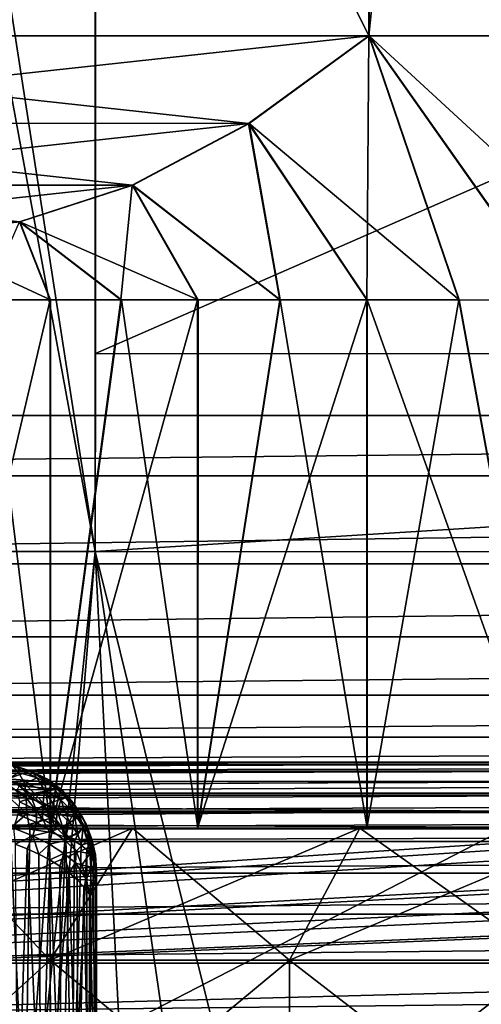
# Model space of a CAD drawing. Header units: metres. Extents: x -205 to 205, y -104 to 104.
# Tile 451 of 656: x -143.58 to -140.08, y 43.71 to 51.17. Entities that reach past the tile are written whole.
import ezdxf

# ---------------------------------------------------------------- set-up
doc = ezdxf.new("R2010")
doc.units = ezdxf.units.M
doc.layers.add('solid_01_2-CONSUMER_EHM_BOX_SW0001', color=7, linetype='CONTINUOUS')

msp = doc.modelspace()

# ---------------------------------------------------------------- linework, layer by layer
at = {"layer": 'solid_01_2-CONSUMER_EHM_BOX_SW0001'}
for points in [[(-200.010849, -74.958488), (-200.010773, 75.041512), (-0.010778, 75.04142)], [(-0.010849, -74.95858), (-200.010849, -74.958488), (-0.010778, 75.04142)], [(-147.914444, 51.048855, 22.799168), (-147.912445, 65.049019, 22.799196), (-140.934067, 51.047859, 10.704739)], [(-147.91394, 51.048855, 26.20577), (-140.928024, 65.048019, 38.29818), (-147.911942, 65.049019, 26.205744)], [(-147.91394, 51.048855, 26.20577), (-140.930038, 51.047859, 38.298161), (-140.928024, 65.048019, 38.29818)], [(-140.934067, 51.047859, 10.704739), (-147.912445, 65.049019, 22.799196), (-140.932053, 65.048019, 10.704722)], [(-140.934067, 51.047859, 10.704739), (-140.932053, 65.048019, 10.704722), (-139.499893, 65.047821, 9.778799)], [(-139.501877, 51.047653, 9.778799), (-140.934067, 51.047859, 10.704739), (-139.499893, 65.047821, 9.778799)], [(-140.930038, 51.047859, 38.298161), (-139.497589, 51.047653, 39.223682), (-140.928024, 65.048019, 38.29818)], [(-139.497589, 51.047653, 39.223682), (-139.49559, 65.047813, 39.223682), (-140.928024, 65.048019, 38.29818)], [(-91.959076, 42.820488, 75), (-76.402473, 63.637558, 75), (-185.602478, 63.645401, 75)], [(-92.726151, 42.986298, 75), (-91.959076, 42.820488, 75), (-185.602478, 63.645401, 75)], [(-93.500885, 43.041248, 75), (-92.726151, 42.986298, 75), (-185.602478, 63.645401, 75)], [(-168.500885, 43.051987, 75), (-93.500885, 43.041248, 75), (-185.602478, 63.645401, 75)], [(-143.002792, 59.142342, 67.982758), (-143.003662, 47.142342, 63.099998), (-144.50296, 56.79245, 67.02655)], [(-143.003662, 47.142342, 69.5), (-143.003662, 47.142342, 63.099998), (-143.002792, 59.142342, 67.982758)], [(-143.003662, 47.142342, 69.5), (-143.002792, 59.142342, 67.982758), (-143.003555, 48.642342, 69.5)], [(-119.0028, 59.140617, 72), (-143.003555, 48.642342, 72), (-143.002792, 59.142342, 72)], [(-143.002792, 59.142342, 67.982758), (-143.002792, 59.142342, 72), (-143.003555, 48.642342, 72)], [(-143.003555, 48.642342, 69.5), (-143.002792, 59.142342, 67.982758), (-143.003555, 48.642342, 72)], [(-119.0028, 59.140617, 72), (-119.003548, 48.640617, 72), (-143.003555, 48.642342, 72)], [(-148.891342, 56.041489, 1.5), (-112.794594, 48.173843, 1.5), (-133.405136, 57.958969, 1.5)], [(-144.503067, 55.29245, 66.416206), (-144.50296, 56.79245, 67.02655), (-143.003662, 47.142342, 63.099998)], [(-148.891342, 56.041489, 1.5), (-148.911224, 55.517876, 1.5), (-112.794594, 48.173843, 1.5)], [(-148.911224, 55.517876, 1.5), (-148.968536, 55.000568, 1.5), (-112.794594, 48.173843, 1.5)], [(-144.503067, 55.29245, 66.416206), (-143.003662, 47.142342, 63.099998), (-144.503662, 47.142452, 63.099998)], [(-148.968536, 55.000568, 1.5), (-149.063477, 54.488506, 1.5), (-112.794594, 48.173843, 1.5)], [(-149.063477, 54.488506, 1.5), (-149.195862, 53.982655, 1.5), (-112.794594, 48.173843, 1.5)], [(-149.195862, 53.982655, 1.5), (-149.22699, 48.173862, 1.5), (-112.794594, 48.173843, 1.5)], [(-141.843353, 50.385525, 12.28002), (-147.914444, 51.048855, 22.799168), (-140.934067, 51.047859, 10.704739)], [(-147.005356, 50.386261, 21.223886), (-147.914444, 51.048855, 22.799168), (-141.843353, 50.385525, 12.28002)], [(-147.004395, 50.386261, 27.780788), (-140.930038, 51.047859, 38.298161), (-147.91394, 51.048855, 26.20577)], [(-141.839783, 50.385521, 36.723148), (-140.930038, 51.047859, 38.298161), (-147.004395, 50.386261, 27.780788)], [(-140.948593, 49.048046, 13.273606), (-141.843353, 50.385525, 12.28002), (-140.934067, 51.047859, 10.704739)], [(-141.839783, 50.385521, 36.723148), (-140.249084, 49.047947, 36.309345), (-140.930038, 51.047859, 38.298161)], [(-140.252533, 49.047947, 12.693356), (-140.948593, 49.048046, 13.273606), (-140.934067, 51.047859, 10.704739)], [(-139.522751, 49.047844, 12.156218), (-140.934067, 51.047859, 10.704739), (-139.501877, 51.047653, 9.778799)], [(-139.522751, 49.047844, 12.156218), (-140.252533, 49.047947, 12.693356), (-140.934067, 51.047859, 10.704739)], [(-138.758163, 49.047733, 37.338108), (-139.497589, 51.047653, 39.223682), (-140.930038, 51.047859, 38.298161)], [(-139.51915, 49.047844, 36.846272), (-138.758163, 49.047733, 37.338108), (-140.930038, 51.047859, 38.298161)], [(-140.249084, 49.047947, 36.309345), (-139.51915, 49.047844, 36.846272), (-140.930038, 51.047859, 38.298161)], [(-147.005356, 50.386261, 21.223886), (-141.843353, 50.385525, 12.28002), (-142.724045, 49.916538, 13.805831)], [(-147.005356, 50.386261, 21.223886), (-142.724045, 49.916538, 13.805831), (-146.124786, 49.917023, 19.698076)], [(-141.839783, 50.385521, 36.723148), (-147.004395, 50.386261, 27.780788), (-146.123383, 49.917023, 29.306341)], [(-141.839783, 50.385521, 36.723148), (-146.123383, 49.917023, 29.306341), (-142.720917, 49.916534, 35.197594)], [(-141.608337, 49.048141, 13.894835), (-142.724045, 49.916538, 13.805831), (-141.843353, 50.385525, 12.28002)], [(-141.839783, 50.385521, 36.723148), (-142.720917, 49.916534, 35.197594), (-141.60524, 49.048141, 35.108265)], [(-140.948593, 49.048046, 13.273606), (-141.608337, 49.048141, 13.894835), (-141.843353, 50.385525, 12.28002)], [(-141.839783, 50.385521, 36.723148), (-140.945313, 49.048046, 35.729298), (-140.249084, 49.047947, 36.309345)], [(-141.839783, 50.385521, 36.723148), (-141.60524, 49.048141, 35.108265), (-140.945313, 49.048046, 35.729298)], [(-146.124786, 49.917023, 19.698076), (-142.724045, 49.916538, 13.805831), (-143.577332, 49.640446, 15.284208)], [(-142.720917, 49.916534, 35.197594), (-146.123383, 49.917023, 29.306341), (-145.269745, 49.640686, 30.78447)], [(-142.720917, 49.916534, 35.197594), (-145.269745, 49.640686, 30.78447), (-143.574646, 49.640446, 33.719463)], [(-142.809357, 49.048313, 15.250918), (-143.577332, 49.640446, 15.284208), (-142.724045, 49.916538, 13.805831)], [(-142.720917, 49.916534, 35.197594), (-143.574646, 49.640446, 33.719463), (-142.22644, 49.048229, 34.448536)], [(-142.22934, 49.048229, 14.554745), (-142.809357, 49.048313, 15.250918), (-142.724045, 49.916538, 13.805831)], [(-141.608337, 49.048141, 13.894835), (-142.22934, 49.048229, 14.554745), (-142.724045, 49.916538, 13.805831)], [(-142.720917, 49.916534, 35.197594), (-142.22644, 49.048229, 34.448536), (-141.60524, 49.048141, 35.108265)], [(-143.574646, 49.640446, 33.719463), (-145.269745, 49.640686, 30.78447), (-144.422211, 49.548206, 32.251968)], [(-143.574646, 49.640446, 33.719463), (-144.422211, 49.548206, 32.251968), (-143.343765, 49.048389, 33.022778)], [(-143.346252, 49.048389, 15.980827), (-143.838104, 49.048458, 16.741808), (-143.577332, 49.640446, 15.284208)], [(-142.809357, 49.048313, 15.250918), (-143.346252, 49.048389, 15.980827), (-143.577332, 49.640446, 15.284208)], [(-143.574646, 49.640446, 33.719463), (-142.806656, 49.048313, 33.752529), (-142.22644, 49.048229, 34.448536)], [(-143.574646, 49.640446, 33.719463), (-143.343765, 49.048389, 33.022778), (-142.806656, 49.048313, 33.752529)], [(-144.422211, 49.548206, 32.251968), (-143.835831, 49.048458, 32.26194), (-143.343765, 49.048389, 33.022778)], [(-143.346252, 49.048389, 15.980827), (-144.283615, 45.048519, 17.530996), (-143.838104, 49.048458, 16.741808)], [(-143.346252, 49.048389, 15.980827), (-143.345764, 45.048386, 15.981392), (-144.283615, 45.048519, 17.530996)], [(-143.835831, 49.048458, 32.26194), (-144.281586, 45.048519, 31.472883), (-143.343277, 45.048382, 33.022213)], [(-143.835831, 49.048458, 32.26194), (-143.343277, 45.048382, 33.022213), (-143.343765, 49.048389, 33.022778)], [(-142.809357, 49.048313, 15.250918), (-143.345764, 45.048386, 15.981392), (-143.346252, 49.048389, 15.980827)], [(-142.22934, 49.048229, 14.554745), (-143.345764, 45.048386, 15.981392), (-142.809357, 49.048313, 15.250918)], [(-142.22934, 49.048229, 14.554745), (-142.229843, 45.048225, 14.554663), (-143.345764, 45.048386, 15.981392)], [(-143.343765, 49.048389, 33.022778), (-143.343277, 45.048382, 33.022213), (-142.806656, 49.048313, 33.752529)], [(-142.806656, 49.048313, 33.752529), (-143.343277, 45.048382, 33.022213), (-142.226944, 45.048225, 34.448616)], [(-142.806656, 49.048313, 33.752529), (-142.226944, 45.048225, 34.448616), (-142.22644, 49.048229, 34.448536)], [(-141.608337, 49.048141, 13.894835), (-142.229843, 45.048225, 14.554663), (-142.22934, 49.048229, 14.554745)], [(-140.948593, 49.048046, 13.273606), (-142.229843, 45.048225, 14.554663), (-141.608337, 49.048141, 13.894835)], [(-140.948593, 49.048046, 13.273606), (-140.948395, 45.048042, 13.274529), (-142.229843, 45.048225, 14.554663)], [(-142.22644, 49.048229, 34.448536), (-142.226944, 45.048225, 34.448616), (-141.60524, 49.048141, 35.108265)], [(-141.60524, 49.048141, 35.108265), (-142.226944, 45.048225, 34.448616), (-140.945114, 45.048038, 35.728374)], [(-141.60524, 49.048141, 35.108265), (-140.945114, 45.048038, 35.728374), (-140.945313, 49.048046, 35.729298)], [(-140.252533, 49.047947, 12.693356), (-140.948395, 45.048042, 13.274529), (-140.948593, 49.048046, 13.273606)], [(-140.252533, 49.047947, 12.693356), (-139.523468, 45.047836, 12.156316), (-140.948395, 45.048042, 13.274529)], [(-140.945313, 49.048046, 35.729298), (-140.945114, 45.048038, 35.728374), (-139.519867, 45.047836, 36.846172)], [(-140.945313, 49.048046, 35.729298), (-139.519867, 45.047836, 36.846172), (-140.249084, 49.047947, 36.309345)], [(-139.522751, 49.047844, 12.156218), (-139.523468, 45.047836, 12.156316), (-140.252533, 49.047947, 12.693356)], [(-140.249084, 49.047947, 36.309345), (-139.519867, 45.047836, 36.846172), (-139.51915, 49.047844, 36.846272)], [(-143.003662, 47.142342, 69.5), (-143.003555, 48.642342, 69.5), (-119.003548, 48.640617, 69.5)], [(-143.003662, 47.142342, 69.5), (-119.003548, 48.640617, 69.5), (-119.003662, 47.140617, 69.5)], [(-143.003555, 48.642342, 69.5), (-143.003555, 48.642342, 72), (-119.003548, 48.640617, 72)], [(-119.003548, 48.640617, 69.5), (-143.003555, 48.642342, 69.5), (-119.003548, 48.640617, 72)], [(-149.22699, 48.173862, 1.571667), (-155.373291, 47.716602, 1.571667), (-112.794594, 48.173843, 1.571667)], [(-112.794594, 48.173843, 1.571667), (-155.373291, 47.716602, 1.571667), (-106.648285, 47.716579, 1.571667)], [(-112.794594, 48.173843, 1.571667), (-112.794594, 48.173843, 1.5), (-149.22699, 48.173862, 1.5)], [(-149.22699, 48.173862, 1.571667), (-112.794594, 48.173843, 1.571667), (-149.22699, 48.173862, 1.5)], [(-106.648285, 47.716579, 1.571667), (-155.373291, 47.716602, 1.571667), (-154.474762, 47.049023, 1.571667)], [(-106.648285, 47.716579, 1.571667), (-154.474762, 47.049023, 1.571667), (-107.546822, 47.049, 1.571667)], [(-144.503662, 47.142452, 63.099998), (-143.483047, 42.548405, 63.099998), (-156.500961, 42.550266, 63.099998)], [(-144.503662, 47.142452, 63.099998), (-143.003662, 47.142342, 63.099998), (-143.483047, 42.548405, 63.099998)], [(-143.003662, 47.142342, 63.099998), (-143.483231, 41.246407, 63.099998), (-143.483047, 42.548405, 63.099998)], [(-142.708282, 41.246296, 63.099998), (-143.483231, 41.246407, 63.099998), (-143.003662, 47.142342, 63.099998)], [(-141.686264, 41.846184, 63.099998), (-143.003662, 47.142342, 63.099998), (-119.003662, 47.140617, 63.099998)], [(-119.003662, 47.140617, 69.5), (-119.003662, 47.140617, 63.099998), (-143.003662, 47.142342, 63.099998)], [(-142.193924, 41.54858, 63.099998), (-142.708282, 41.246296, 63.099998), (-143.003662, 47.142342, 63.099998)], [(-141.686264, 41.846184, 63.099998), (-142.193924, 41.54858, 63.099998), (-143.003662, 47.142342, 63.099998)], [(-143.003662, 47.142342, 69.5), (-119.003662, 47.140617, 69.5), (-143.003662, 47.142342, 63.099998)], [(-120.315842, 41.843124, 63.099998), (-141.686264, 41.846184, 63.099998), (-119.003662, 47.140617, 63.099998)], [(-107.546822, 47.049, 1.571667), (-154.474762, 47.049023, 1.571667), (-153.518387, 46.496609, 1.571667)], [(-107.546822, 47.049, 1.571667), (-153.518387, 46.496609, 1.571667), (-108.503197, 46.496586, 1.571667)], [(-108.503197, 46.496586, 1.571667), (-153.518387, 46.496609, 1.571667), (-152.497147, 46.056797, 1.571667)], [(-108.503197, 46.496586, 1.571667), (-152.497147, 46.056797, 1.571667), (-109.524437, 46.056778, 1.571667)], [(-109.524437, 46.056778, 1.571667), (-152.497147, 46.056797, 1.571667), (-151.432129, 45.73727, 1.571667)], [(-109.524437, 46.056778, 1.571667), (-151.432129, 45.73727, 1.571667), (-110.589455, 45.737251, 1.571667)], [(-110.589455, 45.737251, 1.571667), (-151.432129, 45.73727, 1.571667), (-150.344421, 45.545696, 1.571667)], [(-110.589455, 45.737251, 1.571667), (-150.344421, 45.545696, 1.571667), (-111.67717, 45.545681, 1.571667)], [(-168.500549, 45.405724, 46.146633), (-168.500534, 45.485195, 46.25034), (-138.215973, 45.480637, 46.249954)], [(-168.500549, 45.405724, 46.146633), (-138.215973, 45.480637, 46.249954), (-138.215988, 45.401176, 46.14642)], [(-168.500534, 45.535084, 46.371098), (-168.500519, 45.551987, 46.5), (-138.215958, 45.530617, 46.370613)], [(-168.500534, 45.485195, 46.25034), (-168.500534, 45.535084, 46.371098), (-138.215958, 45.530617, 46.370613)], [(-168.500534, 45.485195, 46.25034), (-138.215958, 45.530617, 46.370613), (-138.215973, 45.480637, 46.249954)], [(-168.500519, 45.551987, 46.5), (-138.215958, 45.547649, 46.5), (-138.215958, 45.530617, 46.370613)], [(-138.558212, 45.547699, 46.681751), (-138.215958, 45.547649, 46.5), (-168.500519, 45.551987, 46.5)], [(-147.957275, 45.549046, 47.5), (-139.892242, 45.54789, 47.5), (-168.500519, 45.551987, 46.5)], [(-139.069595, 45.547771, 46.97401), (-168.500519, 45.551987, 46.5), (-139.892242, 45.54789, 47.5)], [(-138.558212, 45.547699, 46.681751), (-168.500519, 45.551987, 46.5), (-139.069595, 45.547771, 46.97401)], [(-156.022324, 45.533173, 47.629364), (-156.022339, 45.483204, 47.750015), (-139.892242, 45.530865, 47.629364)], [(-156.022339, 45.483204, 47.750015), (-139.892242, 45.480885, 47.750031), (-139.892242, 45.530865, 47.629364)], [(-156.022339, 45.483204, 47.750015), (-156.022339, 45.403553, 47.853752), (-139.892242, 45.480885, 47.750031)], [(-156.022339, 45.403553, 47.853752), (-139.892258, 45.401432, 47.853565), (-139.892242, 45.480885, 47.750031)], [(-156.022324, 45.533173, 47.629364), (-139.892242, 45.54789, 47.5), (-147.957275, 45.549046, 47.5)], [(-156.022324, 45.533173, 47.629364), (-139.892242, 45.530865, 47.629364), (-139.892242, 45.54789, 47.5)], [(-111.67717, 45.545681, 1.571667), (-150.344421, 45.545696, 1.571667), (-149.22699, 45.479523, 1.571667)], [(-111.67717, 45.545681, 1.571667), (-149.22699, 45.479523, 1.571667), (-112.794601, 45.479507, 1.571667)], [(-112.794601, 45.479507, 1.571667), (-149.22699, 45.479523, 1.571667), (-149.22699, 45.313629, 1.656828)], [(-112.794601, 45.31361, 1.656828), (-112.794601, 45.479507, 1.571667), (-149.22699, 45.313629, 1.656828)], [(-143.497528, 45.481972, 55.687531), (-143.655182, 45.532009, 55.601807), (-143.844772, 45.498905, 56.545731)], [(-143.666763, 45.422306, 56.563431), (-143.497528, 45.481972, 55.687531), (-143.844772, 45.498905, 56.545731)], [(-143.666763, 45.422306, 56.563431), (-143.353714, 45.397842, 55.785149), (-143.497528, 45.481972, 55.687531)], [(-143.489243, 45.481182, 55.553043), (-143.655182, 45.532009, 55.601807), (-143.497528, 45.481972, 55.687531)], [(-143.62886, 45.520191, 55.479721), (-143.655182, 45.532009, 55.601807), (-143.489243, 45.481182, 55.553043)], [(-143.62886, 45.520191, 55.479721), (-143.444611, 45.430622, 55.440567), (-143.584778, 45.47102, 55.36565)], [(-143.62886, 45.520191, 55.479721), (-143.489243, 45.481182, 55.553043), (-143.444611, 45.430622, 55.440567)], [(-143.364792, 45.419113, 55.632347), (-143.497528, 45.481972, 55.687531), (-143.353714, 45.397842, 55.785149)], [(-143.489243, 45.481182, 55.553043), (-143.497528, 45.481972, 55.687531), (-143.364792, 45.419113, 55.632347)], [(-143.489243, 45.481182, 55.553043), (-143.321655, 45.366772, 55.52124), (-143.444611, 45.430622, 55.440567)], [(-143.489243, 45.481182, 55.553043), (-143.364792, 45.419113, 55.632347), (-143.321655, 45.366772, 55.52124)], [(-168.500565, 45.302097, 46.067051), (-168.500549, 45.405724, 46.146633), (-138.215988, 45.401176, 46.14642)], [(-143.584778, 45.47102, 55.36565), (-143.536224, 45.38559, 55.269169), (-143.699646, 45.401764, 55.198322)], [(-143.666763, 45.422306, 56.563431), (-143.579468, 45.37019, 56.564522), (-143.353714, 45.397842, 55.785149)], [(-143.584778, 45.47102, 55.36565), (-143.444611, 45.430622, 55.440567), (-143.536224, 45.38559, 55.269169)], [(-143.444611, 45.430622, 55.440567), (-143.389221, 45.337162, 55.352211), (-143.536224, 45.38559, 55.269169)], [(-143.444611, 45.430622, 55.440567), (-143.321655, 45.366772, 55.52124), (-143.389221, 45.337162, 55.352211)], [(-143.364792, 45.419113, 55.632347), (-143.353714, 45.397842, 55.785149), (-143.258163, 45.337769, 55.714333)], [(-143.364792, 45.419113, 55.632347), (-143.218521, 45.284073, 55.603836), (-143.321655, 45.366772, 55.52124)], [(-143.364792, 45.419113, 55.632347), (-143.258163, 45.337769, 55.714333), (-143.218521, 45.284073, 55.603836)], [(-168.500565, 45.302097, 46.067051), (-138.215988, 45.401176, 46.14642), (-138.216003, 45.297653, 46.06699)], [(-156.022339, 45.403553, 47.853752), (-156.022354, 45.294418, 47.936298), (-139.892258, 45.401432, 47.853565)], [(-156.022354, 45.294418, 47.936298), (-139.892273, 45.297905, 47.933002), (-139.892258, 45.401432, 47.853565)], [(-143.699646, 45.401764, 55.198322), (-143.528168, 45.279408, 55.182568), (-143.672592, 45.298462, 55.123875)], [(-143.699646, 45.401764, 55.198322), (-143.536224, 45.38559, 55.269169), (-143.528168, 45.279408, 55.182568)], [(-143.597763, 45.334381, 56.692596), (-143.48761, 45.279144, 56.626411), (-143.579468, 45.37019, 56.564522)], [(-143.578735, 45.248821, 56.78252), (-143.48761, 45.279144, 56.626411), (-143.597763, 45.334381, 56.692596)], [(-143.579468, 45.37019, 56.564522), (-143.288818, 45.343121, 55.837555), (-143.353714, 45.397842, 55.785149)], [(-143.579468, 45.37019, 56.564522), (-143.493088, 45.30751, 56.560303), (-143.288818, 45.343121, 55.837555)], [(-143.48761, 45.279144, 56.626411), (-143.493088, 45.30751, 56.560303), (-143.579468, 45.37019, 56.564522)], [(-143.536224, 45.38559, 55.269169), (-143.398682, 45.239307, 55.255634), (-143.528168, 45.279408, 55.182568)], [(-143.536224, 45.38559, 55.269169), (-143.389221, 45.337162, 55.352211), (-143.398682, 45.239307, 55.255634)], [(-143.493088, 45.30751, 56.560303), (-143.229645, 45.280182, 55.891842), (-143.288818, 45.343121, 55.837555)], [(-143.389221, 45.337162, 55.352211), (-143.288757, 45.176365, 55.334774), (-143.398682, 45.239307, 55.255634)], [(-143.321655, 45.366772, 55.52124), (-143.265305, 45.261845, 55.441223), (-143.389221, 45.337162, 55.352211)], [(-143.389221, 45.337162, 55.352211), (-143.265305, 45.261845, 55.441223), (-143.288757, 45.176365, 55.334774)], [(-143.258163, 45.337769, 55.714333), (-143.353714, 45.397842, 55.785149), (-143.288818, 45.343121, 55.837555)], [(-143.321655, 45.366772, 55.52124), (-143.218521, 45.284073, 55.603836), (-143.265305, 45.261845, 55.441223)], [(-143.170425, 45.241055, 55.796467), (-143.288818, 45.343121, 55.837555), (-143.229645, 45.280182, 55.891842)], [(-143.258163, 45.337769, 55.714333), (-143.288818, 45.343121, 55.837555), (-143.170425, 45.241055, 55.796467)], [(-143.258163, 45.337769, 55.714333), (-143.135818, 45.187088, 55.685577), (-143.218521, 45.284073, 55.603836)], [(-143.258163, 45.337769, 55.714333), (-143.170425, 45.241055, 55.796467), (-143.135818, 45.187088, 55.685577)], [(-168.50058, 45.181396, 46.017036), (-168.500565, 45.302097, 46.067051), (-138.216003, 45.297653, 46.06699)], [(-168.50058, 45.181396, 46.017036), (-138.216003, 45.297653, 46.06699), (-138.216019, 45.176987, 46.017017)], [(-156.022354, 45.294418, 47.936298), (-156.022385, 45.171856, 47.984974), (-139.892288, 45.177254, 47.982975)], [(-156.022354, 45.294418, 47.936298), (-139.892288, 45.177254, 47.982975), (-139.892273, 45.297905, 47.933002)], [(-112.794601, 45.31361, 1.656828), (-149.22699, 45.313629, 1.656828), (-149.22699, 45.166294, 1.771438)], [(-112.794601, 45.166275, 1.771438), (-112.794601, 45.31361, 1.656828), (-149.22699, 45.166294, 1.771438)], [(-143.672592, 45.298462, 55.123875), (-143.522293, 45.157406, 55.132813), (-143.655914, 45.177795, 55.076763)], [(-143.672592, 45.298462, 55.123875), (-143.528168, 45.279408, 55.182568), (-143.522293, 45.157406, 55.132813)], [(-143.578735, 45.248821, 56.78252), (-143.450668, 45.188404, 56.705757), (-143.48761, 45.279144, 56.626411)], [(-143.528168, 45.279408, 55.182568), (-143.403564, 45.118958, 55.202415), (-143.522293, 45.157406, 55.132813)], [(-143.528168, 45.279408, 55.182568), (-143.398682, 45.239307, 55.255634), (-143.403564, 45.118958, 55.202415)], [(-143.493088, 45.30751, 56.560303), (-143.394958, 45.220119, 56.547993), (-143.229645, 45.280182, 55.891842)], [(-143.48761, 45.279144, 56.626411), (-143.394958, 45.220119, 56.547993), (-143.493088, 45.30751, 56.560303)], [(-143.450668, 45.188404, 56.705757), (-143.394958, 45.220119, 56.547993), (-143.48761, 45.279144, 56.626411)], [(-143.394958, 45.220119, 56.547993), (-143.176941, 45.209316, 55.947529), (-143.229645, 45.280182, 55.891842)], [(-143.265305, 45.261845, 55.441223), (-143.200943, 45.096088, 55.41547), (-143.288757, 45.176365, 55.334774)], [(-143.218521, 45.284073, 55.603836), (-143.167114, 45.166447, 55.530987), (-143.265305, 45.261845, 55.441223)], [(-143.265305, 45.261845, 55.441223), (-143.167114, 45.166447, 55.530987), (-143.200943, 45.096088, 55.41547)], [(-143.170425, 45.241055, 55.796467), (-143.229645, 45.280182, 55.891842), (-143.176941, 45.209316, 55.947529)], [(-143.218521, 45.284073, 55.603836), (-143.135818, 45.187088, 55.685577), (-143.167114, 45.166447, 55.530987)], [(-168.50058, 45.181396, 46.017036), (-138.216034, 45.047649, 46), (-168.500595, 45.051987, 46)], [(-168.50058, 45.181396, 46.017036), (-138.216019, 45.176987, 46.017017), (-138.216034, 45.047649, 46)], [(-143.589386, 45.151096, 56.860191), (-143.450668, 45.188404, 56.705757), (-143.578735, 45.248821, 56.78252)], [(-143.589386, 45.151096, 56.860191), (-143.449677, 45.090599, 56.782063), (-143.450668, 45.188404, 56.705757)], [(-143.450668, 45.188404, 56.705757), (-143.343277, 45.123486, 56.613899), (-143.394958, 45.220119, 56.547993)], [(-143.449677, 45.090599, 56.782063), (-143.343277, 45.123486, 56.613899), (-143.450668, 45.188404, 56.705757)], [(-143.398682, 45.239307, 55.255634), (-143.304749, 45.058788, 55.2784), (-143.403564, 45.118958, 55.202415)], [(-143.398682, 45.239307, 55.255634), (-143.288757, 45.176365, 55.334774), (-143.304749, 45.058788, 55.2784)], [(-143.394958, 45.220119, 56.547993), (-143.335037, 45.156223, 56.535465), (-143.176941, 45.209316, 55.947529)], [(-143.343277, 45.123486, 56.613899), (-143.335037, 45.156223, 56.535465), (-143.394958, 45.220119, 56.547993)], [(-143.335037, 45.156223, 56.535465), (-143.13147, 45.130894, 56.004135), (-143.176941, 45.209316, 55.947529)], [(-143.170425, 45.241055, 55.796467), (-143.176941, 45.209316, 55.947529), (-143.101669, 45.132507, 55.876957)], [(-143.101669, 45.132507, 55.876957), (-143.176941, 45.209316, 55.947529), (-143.13147, 45.130894, 56.004135)], [(-143.170425, 45.241055, 55.796467), (-143.073044, 45.0798, 55.764675), (-143.135818, 45.187088, 55.685577)], [(-143.170425, 45.241055, 55.796467), (-143.101669, 45.132507, 55.876957), (-143.073044, 45.0798, 55.764675)], [(-143.135818, 45.187088, 55.685577), (-143.094406, 45.057304, 55.618084), (-143.167114, 45.166447, 55.530987)], [(-143.135818, 45.187088, 55.685577), (-143.073044, 45.0798, 55.764675), (-143.094406, 45.057304, 55.618084)], [(-139.892288, 45.177254, 47.982975), (-156.0224, 45.050198, 48), (-139.892303, 45.04789, 48)], [(-156.022385, 45.171856, 47.984974), (-156.0224, 45.050198, 48), (-139.892288, 45.177254, 47.982975)], [(-112.794601, 45.166275, 1.771438), (-149.22699, 45.166294, 1.771438), (-149.22699, 45.042824, 1.911433)], [(-112.794601, 45.042809, 1.911433), (-112.794601, 45.166275, 1.771438), (-149.22699, 45.042824, 1.911433)], [(-143.655914, 45.177795, 55.076763), (-143.522293, 45.157406, 55.132813), (-143.648987, 45.048428, 55.061176)], [(-143.522293, 45.157406, 55.132813), (-143.498306, 45.041496, 55.131153), (-143.648987, 45.048428, 55.061176)], [(-143.622818, 45.047829, 56.916115), (-143.449677, 45.090599, 56.782063), (-143.589386, 45.151096, 56.860191)], [(-143.522293, 45.157406, 55.132813), (-143.403564, 45.118958, 55.202415), (-143.498306, 45.041496, 55.131153)], [(-143.403564, 45.118958, 55.202415), (-143.35054, 45.018471, 55.234001), (-143.498306, 45.041496, 55.131153)], [(-143.449677, 45.090599, 56.782063), (-143.330566, 45.024689, 56.686443), (-143.343277, 45.123486, 56.613899)], [(-143.403564, 45.118958, 55.202415), (-143.304749, 45.058788, 55.2784), (-143.35054, 45.018471, 55.234001)], [(-143.343277, 45.123486, 56.613899), (-143.256119, 45.05587, 56.511059), (-143.335037, 45.156223, 56.535465)], [(-143.330566, 45.024689, 56.686443), (-143.256119, 45.05587, 56.511059), (-143.343277, 45.123486, 56.613899)], [(-143.335037, 45.156223, 56.535465), (-143.256119, 45.05587, 56.511059), (-143.13147, 45.130894, 56.004135)], [(-143.288757, 45.176365, 55.334774), (-143.227829, 44.981583, 55.356651), (-143.304749, 45.058788, 55.2784)], [(-143.288757, 45.176365, 55.334774), (-143.200943, 45.096088, 55.41547), (-143.227829, 44.981583, 55.356651)], [(-143.256119, 45.05587, 56.511059), (-143.094009, 45.045517, 56.061054), (-143.13147, 45.130894, 56.004135)], [(-143.167114, 45.166447, 55.530987), (-143.135315, 45.003807, 55.494549), (-143.200943, 45.096088, 55.41547)], [(-143.167114, 45.166447, 55.530987), (-143.094406, 45.057304, 55.618084), (-143.135315, 45.003807, 55.494549)], [(-143.101669, 45.132507, 55.876957), (-143.13147, 45.130894, 56.004135), (-143.051559, 45.015221, 55.954548)], [(-143.051559, 45.015221, 55.954548), (-143.13147, 45.130894, 56.004135), (-143.094009, 45.045517, 56.061054)], [(-143.101669, 45.132507, 55.876957), (-143.02919, 44.965496, 55.840034), (-143.073044, 45.0798, 55.764675)], [(-143.101669, 45.132507, 55.876957), (-143.051559, 45.015221, 55.954548), (-143.02919, 44.965496, 55.840034)], [(-168.500885, 43.051987, 46), (-168.500595, 45.051987, 46), (-138.216034, 45.047649, 46)], [(-168.500885, 43.051987, 46), (-138.216034, 45.047649, 46), (-137.610992, 45.033165, 46)], [(-168.500885, 43.051987, 46), (-128.324265, 44.714428, 46), (-93.500595, 45.041248, 46)], [(-93.500885, 43.041248, 46), (-168.500885, 43.051987, 46), (-93.500595, 45.041248, 46)], [(-168.500885, 43.051987, 46), (-137.610992, 45.033165, 46), (-136.937759, 44.987762, 46)], [(-139.892303, 45.04789, 48), (-156.0224, 45.050198, 48), (-144.739212, 42.548584, 48)], [(-112.794601, 45.042809, 1.911433), (-149.22699, 45.042824, 1.911433), (-149.22699, 44.947765, 2.071429)], [(-112.794601, 44.94775, 2.071429), (-112.794601, 45.042809, 1.911433), (-149.22699, 44.947765, 2.071429)], [(-145.00145, 44.048622, 38.500713), (-143.34584, 44.048386, 39.980263), (-144.294159, 45.048519, 37.793648)], [(-145.00145, 44.048622, 10.499286), (-144.294159, 45.048519, 11.206351), (-142.722153, 45.048294, 9.801531)], [(-143.34584, 44.048386, 9.019736), (-145.00145, 44.048622, 10.499286), (-142.722153, 45.048294, 9.801531)], [(-139.892303, 45.04789, 48), (-144.739212, 42.548584, 48), (-133.561676, 42.546982, 48)], [(-144.281586, 45.048519, 31.472883), (-144.294159, 45.048519, 37.793648), (-142.722153, 45.048294, 39.198471)], [(-143.34584, 44.048386, 39.980263), (-142.722153, 45.048294, 39.198471), (-144.294159, 45.048519, 37.793648)], [(-143.345764, 45.048386, 15.981392), (-142.722153, 45.048294, 9.801531), (-144.294159, 45.048519, 11.206351)], [(-144.283615, 45.048519, 17.530996), (-143.345764, 45.048386, 15.981392), (-144.294159, 45.048519, 11.206351)], [(-143.343277, 45.048382, 33.022213), (-144.281586, 45.048519, 31.472883), (-142.722153, 45.048294, 39.198471)], [(-143.648987, 45.048428, 55.061176), (-143.53566, 42.548412, 55.111095), (-143.757843, 42.548443, 55.028221)], [(-143.498306, 45.041496, 55.131153), (-143.53566, 42.548412, 55.111095), (-143.648987, 45.048428, 55.061176)], [(-143.622818, 45.047829, 56.916115), (-143.477509, 44.990208, 56.843498), (-143.449677, 45.090599, 56.782063)], [(-143.622818, 45.047829, 56.916115), (-143.611465, 44.927113, 56.924187), (-143.477509, 44.990208, 56.843498)], [(-143.35054, 45.018471, 55.234001), (-143.53566, 42.548412, 55.111095), (-143.498306, 45.041496, 55.131153)], [(-143.477509, 44.990208, 56.843498), (-143.330566, 45.024689, 56.686443), (-143.449677, 45.090599, 56.782063)], [(-143.304749, 45.058788, 55.2784), (-143.227829, 44.981583, 55.356651), (-143.35054, 45.018471, 55.234001)], [(-143.34584, 44.048386, 39.980263), (-141.534973, 44.048126, 41.265141), (-142.722153, 45.048294, 39.198471)], [(-143.34584, 44.048386, 9.019736), (-142.722153, 45.048294, 9.801531), (-141.002747, 45.04805, 8.581553)], [(-141.534973, 44.048126, 7.734861), (-143.34584, 44.048386, 9.019736), (-141.002747, 45.04805, 8.581553)], [(-143.345764, 45.048386, 15.981392), (-142.229843, 45.048225, 14.554663), (-142.722153, 45.048294, 9.801531)], [(-142.226944, 45.048225, 34.448616), (-143.343277, 45.048382, 33.022213), (-142.722153, 45.048294, 39.198471)], [(-143.330566, 45.024689, 56.686443), (-143.232193, 44.955204, 56.577576), (-143.256119, 45.05587, 56.511059)], [(-143.256119, 45.05587, 56.511059), (-143.202988, 44.974018, 56.487667), (-143.094009, 45.045517, 56.061054)], [(-143.232193, 44.955204, 56.577576), (-143.202988, 44.974018, 56.487667), (-143.256119, 45.05587, 56.511059)], [(-143.200943, 45.096088, 55.41547), (-143.135315, 45.003807, 55.494549), (-143.227829, 44.981583, 55.356651)], [(-143.202988, 44.974018, 56.487667), (-143.065323, 44.954029, 56.117626), (-143.094009, 45.045517, 56.061054)], [(-143.094406, 45.057304, 55.618084), (-143.110703, 44.91935, 55.530064), (-143.135315, 45.003807, 55.494549)], [(-143.094406, 45.057304, 55.618084), (-143.045547, 44.939564, 55.700623), (-143.110703, 44.91935, 55.530064)], [(-143.073044, 45.0798, 55.764675), (-143.045547, 44.939564, 55.700623), (-143.094406, 45.057304, 55.618084)], [(-143.019455, 44.891823, 56.028362), (-143.094009, 45.045517, 56.061054), (-143.065323, 44.954029, 56.117626)], [(-143.051559, 45.015221, 55.954548), (-143.094009, 45.045517, 56.061054), (-143.019455, 44.891823, 56.028362)], [(-143.073044, 45.0798, 55.764675), (-143.02919, 44.965496, 55.840034), (-143.045547, 44.939564, 55.700623)], [(-142.226944, 45.048225, 34.448616), (-142.722153, 45.048294, 39.198471), (-141.002747, 45.04805, 40.418446)], [(-141.534973, 44.048126, 41.265141), (-141.002747, 45.04805, 40.418446), (-142.722153, 45.048294, 39.198471)], [(-142.229843, 45.048225, 14.554663), (-141.002747, 45.04805, 8.581553), (-142.722153, 45.048294, 9.801531)], [(-142.229843, 45.048225, 14.554663), (-140.948395, 45.048042, 13.274529), (-141.002747, 45.04805, 8.581553)], [(-140.945114, 45.048038, 35.728374), (-142.226944, 45.048225, 34.448616), (-141.002747, 45.04805, 40.418446)], [(-141.534973, 44.048126, 41.265141), (-139.591644, 44.047848, 42.339184), (-141.002747, 45.04805, 40.418446)], [(-141.534973, 44.048126, 7.734861), (-141.002747, 45.04805, 8.581553), (-139.157562, 45.047783, 7.561761)], [(-139.591644, 44.047848, 6.660816), (-141.534973, 44.048126, 7.734861), (-139.157562, 45.047783, 7.561761)], [(-140.945114, 45.048038, 35.728374), (-141.002747, 45.04805, 40.418446), (-139.157562, 45.047783, 41.43824)], [(-139.591644, 44.047848, 42.339184), (-139.157562, 45.047783, 41.43824), (-141.002747, 45.04805, 40.418446)], [(-139.523468, 45.047836, 12.156316), (-139.157562, 45.047783, 7.561761), (-141.002747, 45.04805, 8.581553)], [(-140.948395, 45.048042, 13.274529), (-139.523468, 45.047836, 12.156316), (-141.002747, 45.04805, 8.581553)], [(-139.519867, 45.047836, 36.846172), (-140.945114, 45.048038, 35.728374), (-139.157562, 45.047783, 41.43824)], [(-168.500885, 43.051987, 46), (-136.937759, 44.987762, 46), (-135.23085, 44.839851, 46)], [(-143.477509, 44.990208, 56.843498), (-143.611465, 44.927113, 56.924187), (-143.519897, 44.891644, 56.880787)], [(-143.35054, 45.018471, 55.234001), (-143.33873, 42.548382, 55.244381), (-143.53566, 42.548412, 55.111095)], [(-143.477509, 44.990208, 56.843498), (-143.519897, 44.891644, 56.880787), (-143.431976, 44.851929, 56.827522)], [(-143.477509, 44.990208, 56.843498), (-143.350479, 44.926125, 56.751732), (-143.330566, 45.024689, 56.686443)], [(-143.477509, 44.990208, 56.843498), (-143.431976, 44.851929, 56.827522), (-143.350479, 44.926125, 56.751732)], [(-143.227829, 44.981583, 55.356651), (-143.33873, 42.548382, 55.244381), (-143.35054, 45.018471, 55.234001)], [(-143.350479, 44.926125, 56.751732), (-143.232193, 44.955204, 56.577576), (-143.330566, 45.024689, 56.686443)], [(-143.227829, 44.981583, 55.356651), (-143.179108, 42.548359, 55.420036), (-143.33873, 42.548382, 55.244381)], [(-143.232193, 44.955204, 56.577576), (-143.149399, 44.873558, 56.455399), (-143.202988, 44.974018, 56.487667)], [(-143.135315, 45.003807, 55.494549), (-143.160583, 44.950569, 55.446449), (-143.227829, 44.981583, 55.356651)], [(-143.160583, 44.950569, 55.446449), (-143.179108, 42.548359, 55.420036), (-143.227829, 44.981583, 55.356651)], [(-143.202988, 44.974018, 56.487667), (-143.149399, 44.873558, 56.455399), (-143.065323, 44.954029, 56.117626)], [(-143.135315, 45.003807, 55.494549), (-143.110703, 44.91935, 55.530064), (-143.160583, 44.950569, 55.446449)], [(-143.051559, 45.015221, 55.954548), (-143.003113, 44.84684, 55.911041), (-143.02919, 44.965496, 55.840034)], [(-143.051559, 45.015221, 55.954548), (-143.019455, 44.891823, 56.028362), (-143.003113, 44.84684, 55.911041)], [(-143.02919, 44.965496, 55.840034), (-143.018478, 44.817097, 55.777515), (-143.045547, 44.939564, 55.700623)], [(-143.02919, 44.965496, 55.840034), (-143.003113, 44.84684, 55.911041), (-143.018478, 44.817097, 55.777515)], [(-112.794601, 44.94775, 2.071429), (-149.22699, 44.947765, 2.071429), (-149.22699, 44.707752, 2.474663)], [(-112.794601, 44.707733, 2.474663), (-112.794601, 44.94775, 2.071429), (-149.22699, 44.707752, 2.474663)], [(-143.519897, 44.891644, 56.880787), (-143.611465, 44.927113, 56.924187), (-143.592911, 42.54842, 56.916149)], [(-143.519897, 44.891644, 56.880787), (-143.592911, 42.54842, 56.916149), (-143.413773, 42.548393, 56.814644)], [(-143.431976, 44.851929, 56.827522), (-143.519897, 44.891644, 56.880787), (-143.413773, 42.548393, 56.814644)], [(-143.350479, 44.926125, 56.751732), (-143.431976, 44.851929, 56.827522), (-143.348892, 44.808243, 56.76458)], [(-143.350479, 44.926125, 56.751732), (-143.242706, 44.857426, 56.6446), (-143.232193, 44.955204, 56.577576)], [(-143.350479, 44.926125, 56.751732), (-143.348892, 44.808243, 56.76458), (-143.242706, 44.857426, 56.6446)], [(-143.242706, 44.857426, 56.6446), (-143.149399, 44.873558, 56.455399), (-143.232193, 44.955204, 56.577576)], [(-143.110703, 44.91935, 55.530064), (-143.179108, 42.548359, 55.420036), (-143.160583, 44.950569, 55.446449)], [(-143.068771, 44.884121, 55.619148), (-143.179108, 42.548359, 55.420036), (-143.110703, 44.91935, 55.530064)], [(-143.068771, 44.884121, 55.619148), (-143.065369, 42.548344, 55.628345), (-143.179108, 42.548359, 55.420036)], [(-143.149399, 44.873558, 56.455399), (-143.046036, 44.85743, 56.173168), (-143.065323, 44.954029, 56.117626)], [(-143.045547, 44.939564, 55.700623), (-143.068771, 44.884121, 55.619148), (-143.110703, 44.91935, 55.530064)], [(-143.045547, 44.939564, 55.700623), (-143.035416, 44.844933, 55.71323), (-143.068771, 44.884121, 55.619148)], [(-143.035416, 44.844933, 55.71323), (-143.065369, 42.548344, 55.628345), (-143.068771, 44.884121, 55.619148)], [(-143.019455, 44.891823, 56.028362), (-143.065323, 44.954029, 56.117626), (-143.046036, 44.85743, 56.173168)], [(-143.019455, 44.891823, 56.028362), (-143.046036, 44.85743, 56.173168), (-143.00473, 44.76453, 56.097775)], [(-143.045547, 44.939564, 55.700623), (-143.018478, 44.817097, 55.777515), (-143.035416, 44.844933, 55.71323)], [(-143.019455, 44.891823, 56.028362), (-142.993683, 44.72559, 55.977486), (-143.003113, 44.84684, 55.911041)], [(-143.019455, 44.891823, 56.028362), (-143.00473, 44.76453, 56.097775), (-142.993683, 44.72559, 55.977486)], [(-168.500885, 43.051987, 46), (-135.23085, 44.839851, 46), (-134.954346, 44.816658, 46)], [(-168.500885, 43.051987, 46), (-134.954346, 44.816658, 46), (-133.677124, 44.715202, 46)], [(-143.348892, 44.808243, 56.76458), (-143.431976, 44.851929, 56.827522), (-143.413773, 42.548393, 56.814644)], [(-143.242706, 44.857426, 56.6446), (-143.348892, 44.808243, 56.76458), (-143.271912, 44.76099, 56.692398)], [(-143.242706, 44.857426, 56.6446), (-143.271912, 44.76099, 56.692398), (-143.202301, 44.71072, 56.611656)], [(-143.242706, 44.857426, 56.6446), (-143.154648, 44.785645, 56.525291), (-143.149399, 44.873558, 56.455399)], [(-143.242706, 44.857426, 56.6446), (-143.202301, 44.71072, 56.611656), (-143.154648, 44.785645, 56.525291)], [(-143.154648, 44.785645, 56.525291), (-143.105316, 44.768261, 56.417816), (-143.149399, 44.873558, 56.455399)], [(-143.149399, 44.873558, 56.455399), (-143.105316, 44.768261, 56.417816), (-143.046036, 44.85743, 56.173168)], [(-143.105316, 44.768261, 56.417816), (-143.036636, 44.756836, 56.22702), (-143.046036, 44.85743, 56.173168)], [(-143.018478, 44.817097, 55.777515), (-143.065369, 42.548344, 55.628345), (-143.035416, 44.844933, 55.71323)], [(-143.018478, 44.817097, 55.777515), (-143.003876, 42.548336, 55.858063), (-143.065369, 42.548344, 55.628345)], [(-143.00473, 44.76453, 56.097775), (-143.046036, 44.85743, 56.173168), (-143.036636, 44.756836, 56.22702)], [(-143.003113, 44.84684, 55.911041), (-142.997208, 44.755764, 55.91317), (-143.018478, 44.817097, 55.777515)], [(-142.997208, 44.755764, 55.91317), (-143.003876, 42.548336, 55.858063), (-143.018478, 44.817097, 55.777515)], [(-143.003113, 44.84684, 55.911041), (-142.993683, 44.72559, 55.977486), (-142.997208, 44.755764, 55.91317)], [(-143.348892, 44.808243, 56.76458), (-143.413773, 42.548393, 56.814644), (-143.259232, 42.54837, 56.678585)], [(-143.271912, 44.76099, 56.692398), (-143.348892, 44.808243, 56.76458), (-143.259232, 42.54837, 56.678585)], [(-143.202301, 44.71072, 56.611656), (-143.271912, 44.76099, 56.692398), (-143.259232, 42.54837, 56.678585)], [(-143.154648, 44.785645, 56.525291), (-143.202301, 44.71072, 56.611656), (-143.141235, 44.65807, 56.52322)], [(-143.154648, 44.785645, 56.525291), (-143.071503, 44.659409, 56.375099), (-143.105316, 44.768261, 56.417816)], [(-143.154648, 44.785645, 56.525291), (-143.141235, 44.65807, 56.52322), (-143.071503, 44.659409, 56.375099)], [(-143.105316, 44.768261, 56.417816), (-143.071503, 44.659409, 56.375099), (-143.036636, 44.756836, 56.22702)], [(-143.071503, 44.659409, 56.375099), (-143.037399, 44.653442, 56.278557), (-143.036636, 44.756836, 56.22702)], [(-143.000839, 44.655548, 56.121391), (-143.036636, 44.756836, 56.22702), (-143.037399, 44.653442, 56.278557)], [(-143.00473, 44.76453, 56.097775), (-143.036636, 44.756836, 56.22702), (-143.000839, 44.655548, 56.121391)], [(-143.00473, 44.76453, 56.097775), (-143.000839, 44.655548, 56.121391), (-142.993683, 44.72559, 55.977486)], [(-142.993683, 44.72559, 55.977486), (-143.003876, 42.548336, 55.858063), (-142.997208, 44.755764, 55.91317)], [(-168.500885, 43.051987, 46), (-133.677124, 44.715202, 46), (-132.967041, 44.668419, 46)], [(-168.500885, 43.051987, 46), (-129.519424, 44.641476, 46), (-128.324265, 44.714428, 46)], [(-168.500885, 43.051987, 46), (-132.967041, 44.668419, 46), (-131.000656, 44.604794, 46)], [(-112.794601, 44.707733, 2.474663), (-149.22699, 44.707752, 2.474663), (-149.22699, 44.39661, 2.825941)], [(-112.794601, 44.396591, 2.825941), (-112.794601, 44.707733, 2.474663), (-149.22699, 44.39661, 2.825941)], [(-143.202301, 44.71072, 56.611656), (-143.259232, 42.54837, 56.678585), (-143.135925, 42.548355, 56.513943)], [(-143.141235, 44.65807, 56.52322), (-143.202301, 44.71072, 56.611656), (-143.135925, 42.548355, 56.513943)], [(-143.089722, 44.603729, 56.428104), (-143.071503, 44.659409, 56.375099), (-143.141235, 44.65807, 56.52322)], [(-143.089722, 44.603729, 56.428104), (-143.048523, 44.54834, 56.327274), (-143.071503, 44.659409, 56.375099)], [(-143.071503, 44.659409, 56.375099), (-143.048523, 44.54834, 56.327274), (-143.037399, 44.653442, 56.278557)], [(-142.993683, 44.72559, 55.977486), (-142.998276, 42.548332, 56.095131), (-143.003876, 42.548336, 55.858063)], [(-143.000839, 44.655548, 56.121391), (-142.998276, 42.548332, 56.095131), (-142.993683, 44.72559, 55.977486)], [(-168.500885, 43.051987, 46), (-131.000656, 44.604794, 46), (-129.519424, 44.641476, 46)], [(-143.089722, 44.603729, 56.428104), (-143.141235, 44.65807, 56.52322), (-143.135925, 42.548355, 56.513943)], [(-143.089722, 44.603729, 56.428104), (-143.135925, 42.548355, 56.513943), (-143.048813, 42.54834, 56.327274)], [(-143.089722, 44.603729, 56.428104), (-143.048813, 42.54834, 56.327274), (-143.048523, 44.54834, 56.327274)], [(-143.019165, 44.602623, 56.225319), (-143.037399, 44.653442, 56.278557), (-143.048523, 44.54834, 56.327274)], [(-143.019165, 44.602623, 56.225319), (-143.048523, 44.54834, 56.327274), (-142.998276, 42.548332, 56.095131)], [(-143.019165, 44.602623, 56.225319), (-143.000839, 44.655548, 56.121391), (-143.037399, 44.653442, 56.278557)], [(-143.019165, 44.602623, 56.225319), (-142.998276, 42.548332, 56.095131), (-143.000839, 44.655548, 56.121391)], [(-143.048523, 44.54834, 56.327274), (-143.048813, 42.54834, 56.327274), (-142.998276, 42.548332, 56.095131)], [(-112.794601, 44.396591, 2.825941), (-149.22699, 44.39661, 2.825941), (-149.22699, 44.025303, 3.112886)], [(-112.794601, 44.025284, 3.112886), (-112.794601, 44.396591, 2.825941), (-149.22699, 44.025303, 3.112886)], [(-112.794601, 44.025284, 3.112886), (-149.22699, 44.025303, 3.112886), (-149.22699, 43.606915, 3.325387)], [(-112.794601, 43.606895, 3.325387), (-112.794601, 44.025284, 3.112886), (-149.22699, 43.606915, 3.325387)], [(-143.34584, 44.048386, 9.019736), (-145.001663, 42.548622, 10.499289), (-145.00145, 44.048622, 10.499286)], [(-145.00145, 44.048622, 38.500713), (-145.001663, 42.548622, 38.500713), (-143.346039, 42.548386, 39.98027)], [(-143.34584, 44.048386, 9.019736), (-143.346039, 42.548386, 9.019729), (-145.001663, 42.548622, 10.499289)], [(-145.00145, 44.048622, 38.500713), (-143.346039, 42.548386, 39.98027), (-143.34584, 44.048386, 39.980263)], [(-141.534973, 44.048126, 7.734861), (-143.346039, 42.548386, 9.019729), (-143.34584, 44.048386, 9.019736)], [(-143.34584, 44.048386, 39.980263), (-143.346039, 42.548386, 39.98027), (-141.535156, 42.548126, 41.265156)], [(-141.534973, 44.048126, 7.734861), (-141.535156, 42.548126, 7.734846), (-143.346039, 42.548386, 9.019729)], [(-143.34584, 44.048386, 39.980263), (-141.535156, 42.548126, 41.265156), (-141.534973, 44.048126, 41.265141)], [(-139.591644, 44.047848, 6.660816), (-141.535156, 42.548126, 7.734846), (-141.534973, 44.048126, 7.734861)], [(-141.534973, 44.048126, 41.265141), (-141.535156, 42.548126, 41.265156), (-139.591812, 42.547848, 42.339203)], [(-139.591644, 44.047848, 6.660816), (-139.591812, 42.547848, 6.660799), (-141.535156, 42.548126, 7.734846)], [(-141.534973, 44.048126, 41.265141), (-139.591812, 42.547848, 42.339203), (-139.591644, 44.047848, 42.339184)]]:
    msp.add_3dface(points, dxfattribs=at)

doc.saveas('drawing.dxf')
